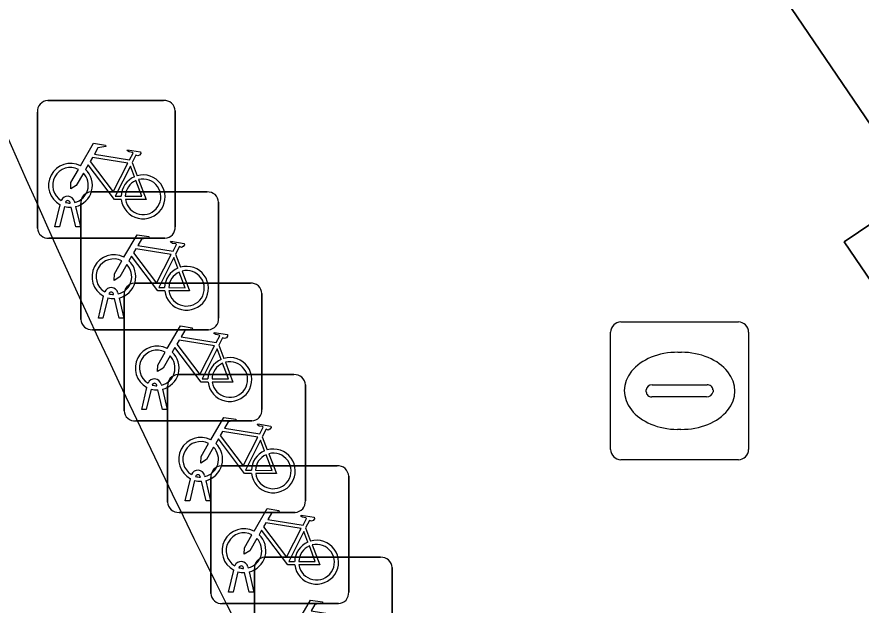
# Model space of a CAD drawing. Extents: x 161087 to 161926, y 382572 to 383873.
# Drawn here: x 161101.28 to 161107.4, y 383288.3 to 383292.56 of the extents above; entities that cross this region are included whole.
import ezdxf

# ---------------------------------------------------------------- set-up
doc = ezdxf.new("R2010")
doc.units = 0
for name, color, linetype in [('IMGEO_Berm_groen', 7, 'Continuous'), ('IMGEO_Brandkraan', 7, 'Continuous'), ('IMGEO_Fietsenrek', 7, 'Continuous'), ('IMGEO_Fietspad_gesloten', 7, 'Continuous'), ('IMGEO_Pand', 7, 'Continuous'), ('IMGEO_Voetgangersgebied_open', 7, 'Continuous')]:
    doc.layers.add(name, color=color, linetype=linetype)

msp = doc.modelspace()

# ---------------------------------------------------------------- linework, layer by layer
at = {"layer": 'IMGEO_Berm_groen'}
msp.add_arc((161161.8563, 383317.3704), 67.9768, 202.912858, 215.234492, dxfattribs=at)
at = {"layer": 'IMGEO_Brandkraan'}
for p, q in [((161105.6579, 383290.3525), (161106.5101, 383290.3525)), ((161105.5835, 383289.4259), (161105.5835, 383290.2781)), ((161106.5845, 383290.2781), (161106.5845, 383289.4259)), ((161106.0715, 383290.1317), (161106.0965, 383290.1317)), ((161105.8419, 383289.8459), (161105.8419, 383289.8581)), ((161105.885, 383289.8953), (161106.2829, 383289.8953)), ((161106.326, 383289.8581), (161106.326, 383289.8459)), ((161106.2795, 383289.8087), (161105.8816, 383289.8087)), ((161106.0935, 383289.5723), (161106.0686, 383289.5723)), ((161106.5101, 383289.3515), (161105.6579, 383289.3515))]:
    msp.add_line(p, q, dxfattribs=at)
for points in [[(161105.6579, 383290.3525), (161106.5101, 383290.3525)], [(161105.5835, 383289.4259), (161105.5835, 383290.2781)], [(161106.5845, 383290.2781), (161106.5845, 383289.4259)], [(161106.5101, 383289.3515), (161105.6579, 383289.3515)]]:
    msp.add_lwpolyline(points, dxfattribs=at)
for centre, radius, start, end in [((161105.66, 383290.276), 0.0765, 91.55205, 178.44795), ((161105.66, 383290.276), 0.0765, 91.55205, 178.44795), ((161106.508, 383290.276), 0.0765, 1.55205, 88.44795), ((161106.508, 383290.276), 0.0765, 1.55205, 88.44795), ((161105.8821, 383289.8551), 0.0403, 85.87752, 175.75265), ((161105.8786, 383289.8452), 0.0366, 178.93798, 274.71019), ((161106.2834, 383289.8515), 0.043, 264.86636, 352.45326), ((161106.2874, 383289.8569), 0.0386, 1.73085, 96.63898), ((161105.66, 383289.428), 0.0765, 181.55205, 268.44795), ((161105.66, 383289.428), 0.0765, 181.55205, 268.44795), ((161106.508, 383289.428), 0.0765, 271.55205, 358.44795), ((161106.508, 383289.428), 0.0765, 271.55205, 358.44795)]:
    msp.add_arc(centre, radius, start, end, dxfattribs=at)
for centre, major_axis, ratio, start_param, end_param in [((161106.07, 383289.852), (-0.3872, 0.002), 0.722429, 4.712389, 7.853982), ((161106.095, 383289.852), (-0.3901, 0.002), 0.717154, 1.570796, 4.712389)]:
    msp.add_ellipse(centre, major_axis=major_axis, ratio=ratio, start_param=start_param, end_param=end_param, dxfattribs=at)
at = {"layer": 'IMGEO_Fietsenrek'}
for p, q in [((161101.5019, 383291.9575), (161102.3428, 383291.9575)), ((161102.3428, 383291.9575), (161101.5019, 383291.9575)), ((161101.4275, 383291.0329), (161101.4275, 383291.8738)), ((161101.4275, 383291.8738), (161101.4275, 383291.0329)), ((161102.4265, 383291.8831), (161102.4265, 383291.0422)), ((161102.4265, 383291.0422), (161102.4265, 383291.8831)), ((161102.1142, 383291.5072), (161102.1505, 383291.412)), ((161101.8169, 383291.2945), (161102.6578, 383291.2945)), ((161102.6578, 383291.2945), (161101.8169, 383291.2945)), ((161101.5545, 383291.0423), (161101.5928, 383291.2023)), ((161101.6232, 383291.1901), (161101.5879, 383291.0423)), ((161101.6649, 383291.2139), (161101.6639, 383291.2182)), ((161101.706, 383291.0423), (161101.6721, 383291.184)), ((161101.6956, 383291.2254), (161101.6974, 383291.2175)), ((161101.7044, 383291.1883), (161101.7394, 383291.0423)), ((161101.7425, 383290.3699), (161101.7425, 383291.2108)), ((161101.7425, 383291.2108), (161101.7425, 383290.3699)), ((161102.7415, 383291.2201), (161102.7415, 383290.3792)), ((161102.7415, 383290.3792), (161102.7415, 383291.2201)), ((161101.5879, 383291.0423), (161101.5545, 383291.0423)), ((161101.7394, 383291.0423), (161101.706, 383291.0423)), ((161102.3521, 383290.9585), (161101.5112, 383290.9585)), ((161101.5112, 383290.9585), (161102.3521, 383290.9585)), ((161102.4292, 383290.8442), (161102.4655, 383290.749)), ((161102.1309, 383290.6325), (161102.9718, 383290.6325)), ((161102.9718, 383290.6325), (161102.1309, 383290.6325)), ((161101.8695, 383290.3793), (161101.9078, 383290.5393)), ((161101.9382, 383290.5271), (161101.9029, 383290.3793)), ((161101.9799, 383290.5509), (161101.9789, 383290.5552)), ((161102.021, 383290.3793), (161101.9871, 383290.521)), ((161102.0106, 383290.5624), (161102.0124, 383290.5545)), ((161102.0194, 383290.5253), (161102.0544, 383290.3793)), ((161102.0565, 383289.7079), (161102.0565, 383290.5488)), ((161102.0565, 383290.5488), (161102.0565, 383289.7079)), ((161103.0555, 383290.5581), (161103.0555, 383289.7172)), ((161103.0555, 383289.7172), (161103.0555, 383290.5581)), ((161101.9029, 383290.3793), (161101.8695, 383290.3793)), ((161102.0544, 383290.3793), (161102.021, 383290.3793)), ((161102.6671, 383290.2955), (161101.8262, 383290.2955)), ((161101.8262, 383290.2955), (161102.6671, 383290.2955)), ((161102.7432, 383290.1822), (161102.7795, 383290.087)), ((161102.4459, 383289.9695), (161103.2868, 383289.9695)), ((161103.2868, 383289.9695), (161102.4459, 383289.9695)), ((161102.3246, 383289.9004), (161102.3264, 383289.8925)), ((161102.1835, 383289.7173), (161102.2218, 383289.8773)), ((161102.2522, 383289.8651), (161102.2169, 383289.7173)), ((161102.2939, 383289.8889), (161102.2929, 383289.8932)), ((161102.335, 383289.7173), (161102.3011, 383289.859)), ((161102.3334, 383289.8633), (161102.3684, 383289.7173)), ((161102.3715, 383289.0449), (161102.3715, 383289.8858)), ((161102.3715, 383289.8858), (161102.3715, 383289.0449)), ((161103.3705, 383289.8951), (161103.3705, 383289.0542)), ((161103.3705, 383289.0542), (161103.3705, 383289.8951)), ((161102.2169, 383289.7173), (161102.1835, 383289.7173)), ((161102.3684, 383289.7173), (161102.335, 383289.7173)), ((161102.9811, 383289.6335), (161102.1402, 383289.6335)), ((161102.1402, 383289.6335), (161102.9811, 383289.6335)), ((161103.0582, 383289.5192), (161103.0945, 383289.424)), ((161102.7599, 383289.3075), (161103.6008, 383289.3075)), ((161103.6008, 383289.3075), (161102.7599, 383289.3075)), ((161102.6089, 383289.2259), (161102.6079, 383289.2302)), ((161102.6396, 383289.2374), (161102.6414, 383289.2295)), ((161102.6855, 383288.3829), (161102.6855, 383289.2238)), ((161102.6855, 383289.2238), (161102.6855, 383288.3829)), ((161103.6845, 383289.2331), (161103.6845, 383288.3922)), ((161103.6845, 383288.3922), (161103.6845, 383289.2331)), ((161102.4985, 383289.0543), (161102.5368, 383289.2143)), ((161102.5672, 383289.2021), (161102.5319, 383289.0543)), ((161102.65, 383289.0543), (161102.6161, 383289.196)), ((161102.6484, 383289.2003), (161102.6834, 383289.0543)), ((161102.5319, 383289.0543), (161102.4985, 383289.0543)), ((161102.6834, 383289.0543), (161102.65, 383289.0543)), ((161103.2961, 383288.9705), (161102.4552, 383288.9705)), ((161102.4552, 383288.9705), (161103.2961, 383288.9705)), ((161103.3722, 383288.8572), (161103.4085, 383288.762)), ((161103.0749, 383288.6445), (161103.9158, 383288.6445)), ((161103.9158, 383288.6445), (161103.0749, 383288.6445)), ((161102.8125, 383288.3923), (161102.8508, 383288.5523)), ((161102.9229, 383288.5639), (161102.9219, 383288.5682)), ((161102.9536, 383288.5754), (161102.9554, 383288.5675)), ((161103.0005, 383287.7199), (161103.0005, 383288.5608)), ((161103.0005, 383288.5608), (161103.0005, 383287.7199)), ((161103.9995, 383288.5701), (161103.9995, 383287.7292)), ((161103.9995, 383287.7292), (161103.9995, 383288.5701)), ((161102.8812, 383288.5401), (161102.8459, 383288.3923)), ((161102.964, 383288.3923), (161102.9301, 383288.534)), ((161102.9624, 383288.5383), (161102.9974, 383288.3923)), ((161102.8459, 383288.3923), (161102.8125, 383288.3923)), ((161102.9974, 383288.3923), (161102.964, 383288.3923)), ((161103.6101, 383288.3085), (161102.7692, 383288.3085)), ((161102.7692, 383288.3085), (161103.6101, 383288.3085))]:
    msp.add_line(p, q, dxfattribs=at)
for points in [[(161101.7401, 383291.4842), (161101.8348, 383291.6477), (161101.921, 383291.6339), (161101.9227, 383291.6252), (161101.8666, 383291.6143), (161101.8404, 383291.569), (161102.0956, 383291.5282)], [(161102.0956, 383291.5282), (161102.1206, 383291.577), (161102.1155, 383291.581), (161102.0923, 383291.5847), (161102.0796, 383291.5922), (161102.0786, 383291.5953), (161102.0808, 383291.5999), (161102.1756, 383291.5848), (161102.1779, 383291.5745), (161102.1685, 383291.5621), (161102.1561, 383291.5557), (161102.1416, 383291.5619), (161102.1142, 383291.5072)], [(161102.0358, 383291.2395), (161101.9861, 383291.2396), (161101.7954, 383291.4913), (161101.7764, 383291.4585)], [(161102.0827, 383291.503), (161101.8259, 383291.544), (161101.8092, 383291.5152), (161101.9762, 383291.2949), (161102.0827, 383291.503)], [(161101.7608, 383291.4317), (161101.7092, 383291.3425), (161101.6693, 383291.3165), (161101.6705, 383291.364), (161101.725, 383291.4582)], [(161102.1307, 383291.405), (161102.1014, 383291.4818), (161101.992, 383291.2637), (161102.0347, 383291.2636)], [(161102.0647, 383291.2635), (161102.1846, 383291.2633), (161102.1414, 383291.3769)], [(161102.1612, 383291.3838), (161102.2162, 383291.2392), (161102.0661, 383291.2395)], [(161102.0551, 383290.8212), (161102.1498, 383290.9847), (161102.236, 383290.9709), (161102.2377, 383290.9622), (161102.1816, 383290.9513), (161102.1554, 383290.906), (161102.4106, 383290.8652)], [(161102.4106, 383290.8652), (161102.4356, 383290.914), (161102.4305, 383290.918), (161102.4073, 383290.9217), (161102.3946, 383290.9292), (161102.3936, 383290.9323), (161102.3958, 383290.9369), (161102.4906, 383290.9218), (161102.4929, 383290.9115), (161102.4835, 383290.8991), (161102.4711, 383290.8927), (161102.4566, 383290.8989), (161102.4292, 383290.8442)], [(161102.3977, 383290.84), (161102.1409, 383290.881), (161102.1242, 383290.8522), (161102.2912, 383290.6319), (161102.3977, 383290.84)], [(161102.3508, 383290.5765), (161102.3011, 383290.5766), (161102.1104, 383290.8283), (161102.0914, 383290.7955)], [(161102.4457, 383290.742), (161102.4164, 383290.8188), (161102.307, 383290.6007), (161102.3497, 383290.6006)], [(161102.0758, 383290.7687), (161102.0242, 383290.6795), (161101.9843, 383290.6535), (161101.9855, 383290.701), (161102.04, 383290.7952)], [(161102.3797, 383290.6005), (161102.4996, 383290.6003), (161102.4564, 383290.7139)], [(161102.4762, 383290.7208), (161102.5312, 383290.5762), (161102.3811, 383290.5765)], [(161102.3691, 383290.1592), (161102.4638, 383290.3227), (161102.55, 383290.3089), (161102.5517, 383290.3002), (161102.4956, 383290.2893), (161102.4694, 383290.244), (161102.7246, 383290.2032)], [(161102.7246, 383290.2032), (161102.7496, 383290.252), (161102.7445, 383290.256), (161102.7213, 383290.2597), (161102.7086, 383290.2672), (161102.7076, 383290.2703), (161102.7098, 383290.2749), (161102.8046, 383290.2598), (161102.8069, 383290.2495), (161102.7975, 383290.2371), (161102.7851, 383290.2307), (161102.7706, 383290.2369), (161102.7432, 383290.1822)], [(161102.7117, 383290.178), (161102.4549, 383290.219), (161102.4382, 383290.1902), (161102.6052, 383289.9699), (161102.7117, 383290.178)], [(161102.6648, 383289.9145), (161102.6151, 383289.9146), (161102.4244, 383290.1663), (161102.4054, 383290.1335)], [(161102.7597, 383290.08), (161102.7304, 383290.1568), (161102.621, 383289.9387), (161102.6637, 383289.9386)], [(161102.3898, 383290.1067), (161102.3382, 383290.0175), (161102.2983, 383289.9915), (161102.2995, 383290.039), (161102.354, 383290.1332)], [(161102.6937, 383289.9385), (161102.8136, 383289.9383), (161102.7704, 383290.0519)], [(161102.7902, 383290.0588), (161102.8452, 383289.9142), (161102.6951, 383289.9145)], [(161102.6841, 383289.4962), (161102.7788, 383289.6597), (161102.865, 383289.6459), (161102.8667, 383289.6372), (161102.8106, 383289.6263), (161102.7844, 383289.581), (161103.0396, 383289.5402)], [(161103.0396, 383289.5402), (161103.0646, 383289.589), (161103.0595, 383289.593), (161103.0363, 383289.5967), (161103.0236, 383289.6042), (161103.0226, 383289.6073), (161103.0248, 383289.6119), (161103.1196, 383289.5968), (161103.1219, 383289.5865), (161103.1125, 383289.5741), (161103.1001, 383289.5677), (161103.0856, 383289.5739), (161103.0582, 383289.5192)], [(161103.0267, 383289.515), (161102.7699, 383289.556), (161102.7532, 383289.5272), (161102.9202, 383289.3069), (161103.0267, 383289.515)], [(161102.7048, 383289.4437), (161102.6532, 383289.3545), (161102.6133, 383289.3285), (161102.6145, 383289.376), (161102.669, 383289.4702)], [(161102.9798, 383289.2515), (161102.9301, 383289.2516), (161102.7394, 383289.5033), (161102.7204, 383289.4705)], [(161103.0747, 383289.417), (161103.0454, 383289.4938), (161102.936, 383289.2757), (161102.9787, 383289.2756)], [(161103.0087, 383289.2755), (161103.1286, 383289.2753), (161103.0854, 383289.3889)], [(161103.1052, 383289.3958), (161103.1602, 383289.2512), (161103.0101, 383289.2515)], [(161102.9981, 383288.8342), (161103.0928, 383288.9977), (161103.179, 383288.9839), (161103.1807, 383288.9752), (161103.1246, 383288.9643), (161103.0984, 383288.919), (161103.3536, 383288.8782)], [(161103.3536, 383288.8782), (161103.3786, 383288.927), (161103.3735, 383288.931), (161103.3503, 383288.9347), (161103.3376, 383288.9422), (161103.3366, 383288.9453), (161103.3388, 383288.9499), (161103.4336, 383288.9348), (161103.4359, 383288.9245), (161103.4265, 383288.9121), (161103.4141, 383288.9057), (161103.3996, 383288.9119), (161103.3722, 383288.8572)], [(161103.3407, 383288.853), (161103.0839, 383288.894), (161103.0672, 383288.8652), (161103.2342, 383288.6449), (161103.3407, 383288.853)], [(161103.0188, 383288.7817), (161102.9672, 383288.6925), (161102.9273, 383288.6665), (161102.9285, 383288.714), (161102.983, 383288.8082)], [(161103.2938, 383288.5895), (161103.2441, 383288.5896), (161103.0534, 383288.8413), (161103.0344, 383288.8085)], [(161103.3887, 383288.755), (161103.3594, 383288.8318), (161103.25, 383288.6137), (161103.2927, 383288.6136)], [(161103.4192, 383288.7338), (161103.4742, 383288.5892), (161103.3241, 383288.5895)], [(161103.3227, 383288.6135), (161103.4426, 383288.6133), (161103.3994, 383288.7269)], [(161103.3131, 383288.1712), (161103.4078, 383288.3347), (161103.494, 383288.3209), (161103.4957, 383288.3122), (161103.4396, 383288.3013), (161103.4134, 383288.256), (161103.6686, 383288.2152)]]:
    msp.add_lwpolyline(points, dxfattribs=at)
for centre, radius, start, end in [((161101.5052, 383291.8796), 0.0779, 92.4484, 184.28452), ((161101.5052, 383291.8796), 0.0779, 92.4484, 184.28452), ((161102.3486, 383291.8798), 0.0779, 2.4484, 94.28452), ((161102.3486, 383291.8798), 0.0779, 2.4484, 94.28452), ((161101.6671, 383291.3429), 0.159, 62.67661, 242.13685), ((161101.6671, 383291.3429), 0.129, 63.31916, 238.90302), ((161101.6671, 383291.3429), 0.129, 283.60429, 43.43025), ((161101.6671, 383291.3429), 0.159, 283.5766, 46.60424), ((161102.1937, 383291.2589), 0.159, 113.3408, 178.32165), ((161102.1937, 383291.2589), 0.159, 187.0065, 105.77075), ((161102.1937, 383291.2589), 0.129, 113.92302, 177.95563), ((161102.1937, 383291.2589), 0.129, 188.67146, 104.58832), ((161101.6469, 383291.2143), 0.0499, 12.8025, 158.69338), ((161101.8202, 383291.2166), 0.0779, 92.4484, 184.28452), ((161101.8202, 383291.2166), 0.0779, 92.4484, 184.28452), ((161102.6636, 383291.2168), 0.0779, 2.4484, 94.28452), ((161102.6636, 383291.2168), 0.0779, 2.4484, 94.28452), ((161101.6671, 383291.3429), 0.159, 253.99666, 271.78671), ((161101.6469, 383291.2143), 0.0174, 12.8025, 163.45023), ((161101.6671, 383291.3429), 0.129, 253.41502, 269.02044), ((161101.5054, 383291.0362), 0.0779, 182.4484, 274.28452), ((161101.5054, 383291.0362), 0.0779, 182.4484, 274.28452), ((161102.3488, 383291.0364), 0.0779, 272.4484, 4.28452), ((161102.3488, 383291.0364), 0.0779, 272.4484, 4.28452), ((161101.9821, 383290.6799), 0.159, 62.67661, 242.13685), ((161101.9821, 383290.6799), 0.129, 63.31916, 238.90302), ((161101.9821, 383290.6799), 0.129, 283.60429, 43.43025), ((161101.9821, 383290.6799), 0.159, 283.5766, 46.60424), ((161102.5087, 383290.5959), 0.159, 187.0065, 105.77075), ((161102.5087, 383290.5959), 0.159, 113.3408, 178.32165), ((161102.5087, 383290.5959), 0.129, 113.92302, 177.95563), ((161102.5087, 383290.5959), 0.129, 188.67146, 104.58832), ((161102.1342, 383290.5546), 0.0779, 92.4484, 184.28452), ((161102.1342, 383290.5546), 0.0779, 92.4484, 184.28452), ((161102.9776, 383290.5548), 0.0779, 2.4484, 94.28452), ((161102.9776, 383290.5548), 0.0779, 2.4484, 94.28452), ((161101.9619, 383290.5513), 0.0499, 12.8025, 158.69338), ((161101.9821, 383290.6799), 0.159, 253.99666, 271.78671), ((161101.9619, 383290.5513), 0.0174, 12.8025, 163.45023), ((161101.9821, 383290.6799), 0.129, 253.41502, 269.02044), ((161101.8204, 383290.3732), 0.0779, 182.4484, 274.28452), ((161101.8204, 383290.3732), 0.0779, 182.4484, 274.28452), ((161102.6638, 383290.3734), 0.0779, 272.4484, 4.28452), ((161102.6638, 383290.3734), 0.0779, 272.4484, 4.28452), ((161102.2961, 383290.0179), 0.159, 62.67661, 242.13685), ((161102.2961, 383290.0179), 0.129, 63.31916, 238.90302), ((161102.2961, 383290.0179), 0.129, 283.60429, 43.43025), ((161102.2961, 383290.0179), 0.159, 283.5766, 46.60424), ((161102.8227, 383289.9339), 0.159, 113.3408, 178.32165), ((161102.8227, 383289.9339), 0.159, 187.0065, 105.77075), ((161102.8227, 383289.9339), 0.129, 113.92302, 177.95563), ((161102.8227, 383289.9339), 0.129, 188.67146, 104.58832), ((161102.4492, 383289.8916), 0.0779, 92.4484, 184.28452), ((161102.4492, 383289.8916), 0.0779, 92.4484, 184.28452), ((161103.2926, 383289.8918), 0.0779, 2.4484, 94.28452), ((161103.2926, 383289.8918), 0.0779, 2.4484, 94.28452), ((161102.2759, 383289.8893), 0.0499, 12.8025, 158.69338), ((161102.2759, 383289.8893), 0.0174, 12.8025, 163.45023), ((161102.2961, 383290.0179), 0.159, 253.99666, 271.78671), ((161102.2961, 383290.0179), 0.129, 253.41502, 269.02044), ((161102.9778, 383289.7114), 0.0779, 272.4484, 4.28452), ((161102.9778, 383289.7114), 0.0779, 272.4484, 4.28452), ((161102.1344, 383289.7112), 0.0779, 182.4484, 274.28452), ((161102.1344, 383289.7112), 0.0779, 182.4484, 274.28452), ((161102.6111, 383289.3549), 0.159, 62.67661, 242.13685), ((161102.6111, 383289.3549), 0.129, 63.31916, 238.90302), ((161102.6111, 383289.3549), 0.159, 283.5766, 46.60424), ((161102.6111, 383289.3549), 0.129, 283.60429, 43.43025), ((161103.1377, 383289.2709), 0.159, 113.3408, 178.32165), ((161103.1377, 383289.2709), 0.159, 187.0065, 105.77075), ((161103.1377, 383289.2709), 0.129, 113.92302, 177.95563), ((161103.1377, 383289.2709), 0.129, 188.67146, 104.58832), ((161102.7632, 383289.2296), 0.0779, 92.4484, 184.28452), ((161102.7632, 383289.2296), 0.0779, 92.4484, 184.28452), ((161103.6066, 383289.2298), 0.0779, 2.4484, 94.28452), ((161103.6066, 383289.2298), 0.0779, 2.4484, 94.28452), ((161102.5909, 383289.2263), 0.0499, 12.8025, 158.69338), ((161102.5909, 383289.2263), 0.0174, 12.8025, 163.45023), ((161102.6111, 383289.3549), 0.129, 253.41502, 269.02044), ((161102.6111, 383289.3549), 0.159, 253.99666, 271.78671), ((161102.4494, 383289.0482), 0.0779, 182.4484, 274.28452), ((161102.4494, 383289.0482), 0.0779, 182.4484, 274.28452), ((161103.2928, 383289.0484), 0.0779, 272.4484, 4.28452), ((161103.2928, 383289.0484), 0.0779, 272.4484, 4.28452), ((161102.9251, 383288.6929), 0.159, 62.67661, 242.13685), ((161102.9251, 383288.6929), 0.129, 63.31916, 238.90302), ((161102.9251, 383288.6929), 0.159, 283.5766, 46.60424), ((161102.9251, 383288.6929), 0.129, 283.60429, 43.43025), ((161103.4517, 383288.6089), 0.159, 113.3408, 178.32165), ((161103.4517, 383288.6089), 0.159, 187.0065, 105.77075), ((161103.4517, 383288.6089), 0.129, 188.67146, 104.58832), ((161103.4517, 383288.6089), 0.129, 113.92302, 177.95563), ((161102.9049, 383288.5643), 0.0499, 12.8025, 158.69338), ((161103.0782, 383288.5666), 0.0779, 92.4484, 184.28452), ((161103.0782, 383288.5666), 0.0779, 92.4484, 184.28452), ((161103.9216, 383288.5668), 0.0779, 2.4484, 94.28452), ((161103.9216, 383288.5668), 0.0779, 2.4484, 94.28452), ((161102.9049, 383288.5643), 0.0174, 12.8025, 163.45023), ((161102.9251, 383288.6929), 0.129, 253.41502, 269.02044), ((161102.9251, 383288.6929), 0.159, 253.99666, 271.78671), ((161102.7634, 383288.3862), 0.0779, 182.4484, 274.28452), ((161102.7634, 383288.3862), 0.0779, 182.4484, 274.28452), ((161103.6068, 383288.3864), 0.0779, 272.4484, 4.28452), ((161103.6068, 383288.3864), 0.0779, 272.4484, 4.28452)]:
    msp.add_arc(centre, radius, start, end, dxfattribs=at)
at = {"layer": 'IMGEO_Fietspad_gesloten'}
for centre, radius, start, end in [((161168.1969, 383321.0204), 73.1245, 203.485514, 221.477624), ((161161.8563, 383317.3704), 67.9768, 202.912858, 215.234492)]:
    msp.add_arc(centre, radius, start, end, dxfattribs=at)
at = {"layer": 'IMGEO_Pand'}
msp.add_lwpolyline([(161103.491, 383303.042), (161102.047, 383298.578), (161104.359, 383295.177), (161104.908, 383295.55), (161107.804, 383291.289), (161107.278, 383290.932), (161108.928, 383288.506), (161109.47, 383288.875), (161112.409, 383284.551), (161111.862, 383284.179), (161113.514, 383281.749), (161113.732, 383281.897), (161114.163, 383282.19), (161127.864, 383300.155), (161131.65, 383305.119)], dxfattribs=at)
at = {"layer": 'IMGEO_Voetgangersgebied_open'}
msp.add_lwpolyline([(161138.093, 383256.246), (161126.05, 383265.285), (161116.167, 383272.702), (161116.445, 383273.072), (161115.411, 383273.848), (161115.493, 383274.524), (161115.697, 383274.796), (161114.296, 383275.847), (161116.16, 383278.329), (161113.732, 383281.897), (161113.514, 383281.749), (161111.862, 383284.179), (161112.409, 383284.551), (161109.47, 383288.875), (161108.928, 383288.506), (161107.278, 383290.932), (161107.804, 383291.289), (161104.908, 383295.55), (161104.359, 383295.177), (161102.047, 383298.578), (161103.491, 383303.042)], dxfattribs=at)
msp.add_arc((161168.1969, 383321.0204), 73.1245, 203.485514, 221.477624, dxfattribs=at)

doc.saveas('drawing.dxf')
